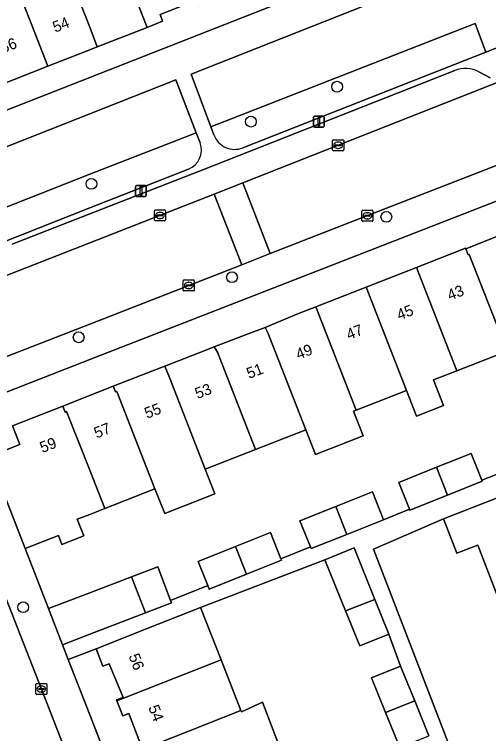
# Model space of a CAD drawing. Extents: x 159680 to 160786, y 387323 to 388340.
# Drawn here: x 159993.2 to 160036.2, y 387603.9 to 387669.1 of the extents above; entities that cross this region are included whole.
import ezdxf

# ---------------------------------------------------------------- set-up
doc = ezdxf.new("R2010")
doc.units = 0
for name, color, linetype in [('IMGEO_Boom', 7, 'Continuous'), ('IMGEO_Erf', 7, 'Continuous'), ('IMGEO_Groenvoorziening', 7, 'Continuous'), ('IMGEO_Kolk', 7, 'Continuous'), ('IMGEO_Lichtmast', 7, 'Continuous'), ('IMGEO_Muur', 7, 'Continuous'), ('IMGEO_Pand', 7, 'Continuous'), ('IMGEO_Pand_nummerreeks', 7, 'Continuous'), ('IMGEO_Parkeervlak_open', 7, 'Continuous'), ('IMGEO_Rijbaan_lokaal_open', 7, 'Continuous'), ('IMGEO_Voetpad_open', 7, 'Continuous')]:
    doc.layers.add(name, color=color, linetype=linetype)

msp = doc.modelspace()

# ---------------------------------------------------------------- linework, layer by layer
at = {"layer": 'IMGEO_Boom'}
for centre in [(160022.447, 387662.546), (160014.626, 387659.379), (160000.157, 387653.733), (160026.921, 387650.742), (160012.915, 387645.266), (159999.003, 387639.821), (159993.962, 387615.336)]:
    msp.add_circle(centre, 0.489, dxfattribs=at)
at = {"layer": 'IMGEO_Erf'}
for points in [[(160036.074, 387677.556), (160034.971, 387680.356), (160032.493, 387679.375), (160032.676, 387678.913), (160027.996, 387677.051), (160023.515, 387675.268), (160023.275, 387675.706), (160020.19, 387674.486), (160020.385, 387673.992), (160018.928, 387673.415), (160018.717, 387673.949), (160015.572, 387672.693), (160015.791, 387672.146), (160014.388, 387671.594), (160009.84, 387669.805), (160009.622, 387670.364), (160006.381, 387669.097), (160006.621, 387668.483), (160005.202, 387667.928), (160000.692, 387666.166), (160000, 387665.896), (159996.207, 387664.414), (159991.655, 387662.635)], [(159982.18, 387656.4), (160000, 387663.396), (160036.074, 387677.556)], [(160041.471, 387653.96), (160000, 387637.803), (159991.1, 387634.335)], [(159990.864, 387629.016), (159993.661, 387630.11), (159993.008, 387631.782), (159997.558, 387633.56), (160000.684, 387634.824), (160002.142, 387635.395), (160005.259, 387636.596), (160006.833, 387637.211), (160009.846, 387638.377), (160011.31, 387638.949), (160014.391, 387640.119), (160015.92, 387640.717), (160018.951, 387641.968), (160020.52, 387642.581), (160025.085, 387644.366), (160029.649, 387646.15), (160034.113, 387647.895), (160034.131, 387647.848), (160037.251, 387649.068)], [(160037.879, 387638.564), (160033.313, 387636.78), (160031.197, 387635.952), (160032.104, 387633.634), (160029.656, 387632.677), (160028.749, 387634.996), (160024.184, 387633.211), (160023.947, 387633.118), (160024.82, 387630.887), (160020.492, 387629.195), (160019.619, 387631.427), (160015.055, 387629.643), (160010.49, 387627.858), (160011.368, 387625.613), (160006.804, 387623.829), (160005.925, 387626.074), (160001.36, 387624.29), (160000, 387623.758), (159998.879, 387623.32), (159999.469, 387621.812), (159997.482, 387621.035), (159997.166, 387621.843), (159994.131, 387620.657), (159996.271, 387615.216), (160000, 387616.645), (160003.783, 387618.094), (160006.169, 387619.008), (160007.337, 387615.956), (160010.714, 387617.307), (160009.839, 387619.494), (160013.23, 387620.85), (160016.406, 387622.121), (160017.359, 387619.738), (160020.026, 387620.804), (160019.083, 387623.163), (160022.342, 387624.466), (160025.65, 387625.789), (160026.655, 387623.277), (160029.019, 387624.222), (160028.043, 387626.663), (160031.471, 387628.034), (160034.61, 387629.29), (160035.586, 387626.849), (160038.142, 387627.871)], [(160042.748, 387601.67), (160041.032, 387606.066), (160039.144, 387605.33), (160037.989, 387608.288), (160036.983, 387610.864), (160038.871, 387611.601), (160036.96, 387616.497), (160035.21, 387620.981), (160034.632, 387620.756), (160033.322, 387620.244), (160032.106, 387623.358), (160025.758, 387620.614), (160048.797, 387560.887)], [(160028.134, 387602.614), (160026.842, 387605.797), (160025.57, 387608.931), (160028.212, 387610.003), (160027.159, 387612.901), (160024.517, 387611.828), (160023.226, 387615.008), (160021.348, 387619.638), (160010.053, 387615.314), (160011.918, 387610.564), (160013.727, 387605.958), (160013.771, 387605.846), (160015.668, 387606.721), (160017.376, 387602.298)], [(160004.763, 387602.55), (160003.563, 387605.698), (160003.006, 387605.493), (160002.473, 387606.852), (160002.444, 387606.925), (160003.044, 387607.16), (160001.772, 387610.217), (160001.181, 387609.982), (160000.574, 387611.57), (159998.053, 387610.587), (160000, 387605.591), (160014.618, 387568.087)]]:
    msp.add_lwpolyline(points, dxfattribs=at)
at = {"layer": 'IMGEO_Groenvoorziening'}
for points in [[(160039.479, 387669.024), (160037.17, 387674.748), (160009.204, 387663.69), (160010.995, 387658.901), (160034.981, 387668.279)], [(160013.884, 387656.998), (160035.948, 387665.692), (160034.981, 387668.279), (160010.995, 387658.901), (160011.269, 387658.169)], [(160034.981, 387668.279), (160035.948, 387665.692), (160038.48, 387666.69)], [(160009.656, 387658.378), (160007.828, 387663.165), (160000, 387660.086), (159983.432, 387653.568)], [(159986.442, 387646.208), (159990.654, 387647.875), (159989.633, 387650.548), (160000, 387654.602), (160009.656, 387658.378)], [(160010.011, 387657.449), (160009.656, 387658.378), (160000, 387654.602), (159989.633, 387650.548), (159990.654, 387647.875), (160000, 387651.573), (160008.962, 387655.077)]]:
    msp.add_lwpolyline(points, dxfattribs=at)
for centre, radius, start, end in [((160013.155, 387658.875), 2.013, 200.51608, 291.23814), ((160008.291, 387656.792), 1.841, 291.3716, 20.91426)]:
    msp.add_arc(centre, radius, start, end, dxfattribs=at)
at = {"layer": 'IMGEO_Kolk'}
for p, q in [((160022.047, 387656.808), (160022.047, 387657.66)), ((160022.122, 387657.734), (160022.974, 387657.734)), ((160022.306, 387657.228), (160022.306, 387657.24)), ((160022.744, 387657.191), (160022.346, 387657.191)), ((160022.349, 387657.277), (160022.747, 387657.277)), ((160022.535, 387657.514), (160022.56, 387657.514)), ((160022.79, 387657.24), (160022.79, 387657.228)), ((160023.048, 387657.66), (160023.048, 387656.808)), ((160022.974, 387656.734), (160022.122, 387656.734)), ((160022.558, 387656.954), (160022.533, 387656.954)), ((160005.874, 387650.45), (160005.874, 387651.302)), ((160005.949, 387651.376), (160006.801, 387651.376)), ((160006.875, 387651.302), (160006.875, 387650.45)), ((160024.705, 387650.415), (160024.705, 387651.267)), ((160024.78, 387651.341), (160025.632, 387651.341)), ((160025.706, 387651.267), (160025.706, 387650.415)), ((160006.133, 387650.87), (160006.133, 387650.882)), ((160006.571, 387650.833), (160006.173, 387650.833)), ((160006.176, 387650.919), (160006.574, 387650.919)), ((160006.385, 387650.596), (160006.36, 387650.596)), ((160006.362, 387651.156), (160006.387, 387651.156)), ((160006.617, 387650.882), (160006.617, 387650.87)), ((160024.964, 387650.835), (160024.964, 387650.847)), ((160025.402, 387650.798), (160025.004, 387650.798)), ((160025.007, 387650.884), (160025.405, 387650.884)), ((160025.193, 387651.121), (160025.218, 387651.121)), ((160025.448, 387650.847), (160025.448, 387650.835)), ((160006.801, 387650.376), (160005.949, 387650.376)), ((160025.632, 387650.341), (160024.78, 387650.341)), ((160025.216, 387650.561), (160025.191, 387650.561)), ((160008.492, 387644.099), (160008.492, 387644.951)), ((160008.567, 387645.025), (160009.419, 387645.025)), ((160008.98, 387644.805), (160009.005, 387644.805)), ((160009.493, 387644.951), (160009.493, 387644.099)), ((160008.751, 387644.519), (160008.751, 387644.531)), ((160009.189, 387644.482), (160008.791, 387644.482)), ((160008.794, 387644.568), (160009.192, 387644.568)), ((160009.003, 387644.245), (160008.978, 387644.245)), ((160009.235, 387644.531), (160009.235, 387644.519)), ((160009.419, 387644.025), (160008.567, 387644.025)), ((159995.114, 387607.493), (159995.114, 387608.345)), ((159995.189, 387608.419), (159996.041, 387608.419)), ((159995.602, 387608.199), (159995.627, 387608.199)), ((159996.115, 387608.345), (159996.115, 387607.493)), ((159995.373, 387607.913), (159995.373, 387607.925)), ((159995.811, 387607.876), (159995.413, 387607.876)), ((159995.416, 387607.962), (159995.814, 387607.962)), ((159995.625, 387607.639), (159995.6, 387607.639)), ((159995.857, 387607.925), (159995.857, 387607.913)), ((159996.041, 387607.419), (159995.189, 387607.419))]:
    msp.add_line(p, q, dxfattribs=at)
for points in [[(160022.047, 387656.808), (160022.047, 387657.66)], [(160022.122, 387657.734), (160022.974, 387657.734)], [(160023.048, 387657.66), (160023.048, 387656.808)], [(160022.974, 387656.734), (160022.122, 387656.734)], [(160005.874, 387650.45), (160005.874, 387651.302)], [(160005.949, 387651.376), (160006.801, 387651.376)], [(160006.875, 387651.302), (160006.875, 387650.45)], [(160024.705, 387650.415), (160024.705, 387651.267)], [(160024.78, 387651.341), (160025.632, 387651.341)], [(160025.706, 387651.267), (160025.706, 387650.415)], [(160006.801, 387650.376), (160005.949, 387650.376)], [(160025.632, 387650.341), (160024.78, 387650.341)], [(160008.492, 387644.099), (160008.492, 387644.951)], [(160008.567, 387645.025), (160009.419, 387645.025)], [(160009.493, 387644.951), (160009.493, 387644.099)], [(160009.419, 387644.025), (160008.567, 387644.025)], [(159995.114, 387607.493), (159995.114, 387608.345)], [(159995.189, 387608.419), (159996.041, 387608.419)], [(159996.115, 387608.345), (159996.115, 387607.493)], [(159996.041, 387607.419), (159995.189, 387607.419)]]:
    msp.add_lwpolyline(points, dxfattribs=at)
for centre, radius, start, end in [((160022.124, 387657.658), 0.0765, 91.55205, 178.44795), ((160022.124, 387657.658), 0.0765, 91.55205, 178.44795), ((160022.346, 387657.237), 0.0403, 85.87752, 175.75265), ((160022.343, 387657.227), 0.0366, 178.93798, 274.71019), ((160022.747, 387657.234), 0.043, 264.86636, 352.45326), ((160022.751, 387657.239), 0.0386, 1.73085, 96.63898), ((160022.972, 387657.658), 0.0765, 1.55205, 88.44795), ((160022.972, 387657.658), 0.0765, 1.55205, 88.44795), ((160022.124, 387656.81), 0.0765, 181.55205, 268.44795), ((160022.124, 387656.81), 0.0765, 181.55205, 268.44795), ((160022.972, 387656.81), 0.0765, 271.55205, 358.44795), ((160022.972, 387656.81), 0.0765, 271.55205, 358.44795), ((160005.951, 387651.3), 0.0765, 91.55205, 178.44795), ((160005.951, 387651.3), 0.0765, 91.55205, 178.44795), ((160006.799, 387651.3), 0.0765, 1.55205, 88.44795), ((160006.799, 387651.3), 0.0765, 1.55205, 88.44795), ((160024.782, 387651.265), 0.0765, 91.55205, 178.44795), ((160024.782, 387651.265), 0.0765, 91.55205, 178.44795), ((160025.63, 387651.265), 0.0765, 1.55205, 88.44795), ((160025.63, 387651.265), 0.0765, 1.55205, 88.44795), ((160006.173, 387650.879), 0.0403, 85.87752, 175.75265), ((160006.17, 387650.869), 0.0366, 178.93798, 274.71019), ((160006.574, 387650.876), 0.043, 264.86636, 352.45326), ((160006.578, 387650.881), 0.0386, 1.73085, 96.63898), ((160025.004, 387650.844), 0.0403, 85.87752, 175.75265), ((160025.001, 387650.834), 0.0366, 178.93798, 274.71019), ((160025.405, 387650.841), 0.043, 264.86636, 352.45326), ((160025.409, 387650.846), 0.0386, 1.73085, 96.63898), ((160005.951, 387650.452), 0.0765, 181.55205, 268.44795), ((160005.951, 387650.452), 0.0765, 181.55205, 268.44795), ((160006.799, 387650.452), 0.0765, 271.55205, 358.44795), ((160006.799, 387650.452), 0.0765, 271.55205, 358.44795), ((160024.782, 387650.417), 0.0765, 181.55205, 268.44795), ((160024.782, 387650.417), 0.0765, 181.55205, 268.44795), ((160025.63, 387650.417), 0.0765, 271.55205, 358.44795), ((160025.63, 387650.417), 0.0765, 271.55205, 358.44795), ((160008.569, 387644.949), 0.0765, 91.55205, 178.44795), ((160008.569, 387644.949), 0.0765, 91.55205, 178.44795), ((160009.417, 387644.949), 0.0765, 1.55205, 88.44795), ((160009.417, 387644.949), 0.0765, 1.55205, 88.44795), ((160008.569, 387644.101), 0.0765, 181.55205, 268.44795), ((160008.569, 387644.101), 0.0765, 181.55205, 268.44795), ((160008.791, 387644.528), 0.0403, 85.87752, 175.75265), ((160008.788, 387644.518), 0.0366, 178.93798, 274.71019), ((160009.192, 387644.525), 0.043, 264.86636, 352.45326), ((160009.196, 387644.53), 0.0386, 1.73085, 96.63898), ((160009.417, 387644.101), 0.0765, 271.55205, 358.44795), ((160009.417, 387644.101), 0.0765, 271.55205, 358.44795), ((159995.191, 387608.343), 0.0765, 91.55205, 178.44795), ((159995.191, 387608.343), 0.0765, 91.55205, 178.44795), ((159996.039, 387608.343), 0.0765, 1.55205, 88.44795), ((159996.039, 387608.343), 0.0765, 1.55205, 88.44795), ((159995.413, 387607.922), 0.0403, 85.87752, 175.75265), ((159995.41, 387607.912), 0.0366, 178.93798, 274.71019), ((159995.814, 387607.919), 0.043, 264.86636, 352.45326), ((159995.818, 387607.924), 0.0386, 1.73085, 96.63898), ((159995.191, 387607.495), 0.0765, 181.55205, 268.44795), ((159995.191, 387607.495), 0.0765, 181.55205, 268.44795), ((159996.039, 387607.495), 0.0765, 271.55205, 358.44795), ((159996.039, 387607.495), 0.0765, 271.55205, 358.44795)]:
    msp.add_arc(centre, radius, start, end, dxfattribs=at)
for centre, major_axis, ratio, start_param, end_param in [((160022.534, 387657.234), (-0.387, 0.002), 0.722429, 4.712389, 7.853982), ((160022.559, 387657.234), (-0.39, 0.002), 0.717154, 1.570796, 4.712389), ((160006.361, 387650.876), (-0.387, 0.002), 0.722429, 4.712389, 7.853982), ((160006.386, 387650.876), (-0.39, 0.002), 0.717154, 1.570796, 4.712389), ((160025.192, 387650.841), (-0.387, 0.002), 0.722429, 4.712389, 7.853982), ((160025.217, 387650.841), (-0.39, 0.002), 0.717154, 1.570796, 4.712389), ((160008.979, 387644.525), (-0.387, 0.002), 0.722429, 4.712389, 7.853982), ((160009.004, 387644.525), (-0.39, 0.002), 0.717154, 1.570796, 4.712389), ((159995.601, 387607.919), (-0.387, 0.002), 0.722429, 4.712389, 7.853982), ((159995.626, 387607.919), (-0.39, 0.002), 0.717154, 1.570796, 4.712389)]:
    msp.add_ellipse(centre, major_axis=major_axis, ratio=ratio, start_param=start_param, end_param=end_param, dxfattribs=at)
at = {"layer": 'IMGEO_Lichtmast'}
for p, q in [((160020.298, 387658.977), (160020.298, 387659.777)), ((160020.298, 387659.777), (160020.298, 387658.977)), ((160020.398, 387659.877), (160021.188, 387659.877)), ((160021.188, 387659.877), (160020.398, 387659.877)), ((160021.288, 387659.777), (160021.288, 387658.977)), ((160021.288, 387658.977), (160021.288, 387659.777)), ((160021.188, 387658.877), (160020.398, 387658.877)), ((160020.398, 387658.877), (160021.188, 387658.877)), ((160004.149, 387652.678), (160004.149, 387653.478)), ((160004.149, 387653.478), (160004.149, 387652.678)), ((160004.249, 387653.578), (160005.039, 387653.578)), ((160005.039, 387653.578), (160004.249, 387653.578)), ((160005.139, 387653.478), (160005.139, 387652.678)), ((160005.139, 387652.678), (160005.139, 387653.478)), ((160005.039, 387652.578), (160004.249, 387652.578)), ((160004.249, 387652.578), (160005.039, 387652.578))]:
    msp.add_line(p, q, dxfattribs=at)
for points in [[(160020.718, 387659.752), (160020.868, 387659.752), (160020.868, 387659.002), (160020.718, 387659.002), (160020.718, 387659.752)], [(160004.569, 387653.453), (160004.719, 387653.453), (160004.719, 387652.703), (160004.569, 387652.703), (160004.569, 387653.453)]]:
    msp.add_lwpolyline(points, dxfattribs=at)
for centre, start, end in [((160020.398, 387659.777), 90, 180), ((160020.398, 387659.777), 90, 180), ((160021.188, 387659.777), 0, 90), ((160021.188, 387659.777), 360, 90), ((160020.398, 387658.977), 180, 270), ((160020.398, 387658.977), 180, 270), ((160021.188, 387658.977), 270, 0), ((160021.188, 387658.977), 270, 0), ((160004.249, 387653.478), 90, 180), ((160004.249, 387653.478), 90, 180), ((160005.039, 387653.478), 0, 90), ((160005.039, 387653.478), 360, 90), ((160004.249, 387652.678), 180, 270), ((160004.249, 387652.678), 180, 270), ((160005.039, 387652.678), 270, 0), ((160005.039, 387652.678), 270, 0)]:
    msp.add_arc(centre, 0.1, start, end, dxfattribs=at)
at = {"layer": 'IMGEO_Muur'}
msp.add_lwpolyline([(159994.131, 387620.657), (159996.271, 387615.216)], dxfattribs=at)
at = {"layer": 'IMGEO_Pand'}
for points in [[(160001.499, 387677.398), (160000.999, 387678.677), (160000, 387678.287), (159998.865, 387677.843), (159999.386, 387676.51), (159997.017, 387675.574), (160000, 387667.936), (160000.692, 387666.166), (160005.202, 387667.928)], [(160006.161, 387679.222), (160001.499, 387677.398), (160005.202, 387667.928), (160006.621, 387668.483), (160006.381, 387669.097), (160009.622, 387670.364)], [(159992.531, 387673.821), (159991.634, 387676.113), (159987.083, 387674.335), (159987.979, 387672.042), (159991.427, 387663.219), (159991.655, 387662.635), (159996.207, 387664.414)], [(159997.017, 387675.574), (159992.531, 387673.821), (159996.207, 387664.414), (160000, 387665.896), (160000.692, 387666.166), (160000, 387667.936)], [(160038.754, 387649.656), (160037.251, 387649.068), (160034.131, 387647.848), (160034.346, 387647.3), (160034.447, 387647.34), (160037.879, 387638.564), (160041.561, 387640.004), (160042.347, 387640.311), (160042.442, 387640.348), (160039.007, 387649.134)], [(160034.447, 387647.34), (160034.346, 387647.3), (160034.131, 387647.848), (160034.113, 387647.895), (160029.649, 387646.15), (160033.313, 387636.78), (160037.879, 387638.564)], [(160029.649, 387646.15), (160025.085, 387644.366), (160028.749, 387634.996), (160029.656, 387632.677), (160032.104, 387633.634), (160031.197, 387635.952), (160033.313, 387636.78)], [(160024.184, 387633.211), (160028.749, 387634.996), (160025.085, 387644.366), (160020.52, 387642.581)], [(160020.52, 387642.581), (160018.951, 387641.968), (160015.92, 387640.717), (160016.197, 387640.176), (160016.361, 387639.756), (160019.619, 387631.427), (160020.492, 387629.195), (160024.82, 387630.887), (160023.947, 387633.118), (160024.184, 387633.211)], [(160016.361, 387639.756), (160016.197, 387640.176), (160015.92, 387640.717), (160014.391, 387640.119), (160011.31, 387638.949), (160011.605, 387638.462), (160011.751, 387638.088), (160015.055, 387629.643), (160019.619, 387631.427)], [(160011.31, 387638.949), (160009.846, 387638.377), (160006.833, 387637.211), (160007.041, 387636.679), (160007.242, 387636.164), (160010.49, 387627.858), (160015.055, 387629.643), (160011.751, 387638.088), (160011.605, 387638.462)], [(160006.833, 387637.211), (160005.259, 387636.596), (160002.142, 387635.395), (160002.35, 387634.862), (160002.47, 387634.909), (160005.925, 387626.074), (160006.804, 387623.829), (160011.368, 387625.613), (160010.49, 387627.858), (160007.242, 387636.164), (160007.041, 387636.679)], [(160002.142, 387635.395), (160000.684, 387634.824), (159997.558, 387633.56), (159997.76, 387633.042), (159997.891, 387633.093), (160000, 387627.768), (160001.36, 387624.29), (160005.925, 387626.074), (160002.47, 387634.909), (160002.35, 387634.862)], [(159997.558, 387633.56), (159993.008, 387631.782), (159993.661, 387630.11), (159990.864, 387629.016), (159994.131, 387620.657), (159997.166, 387621.843), (159997.482, 387621.035), (159999.469, 387621.812), (159998.879, 387623.32), (160000, 387623.758), (160001.36, 387624.29), (160000, 387627.768), (159997.891, 387633.093), (159997.76, 387633.042)], [(160034.61, 387629.29), (160031.471, 387628.034), (160032.457, 387625.514), (160035.615, 387626.777), (160035.586, 387626.849)], [(160031.471, 387628.034), (160028.043, 387626.663), (160029.019, 387624.222), (160029.048, 387624.15), (160032.457, 387625.514)], [(160036.96, 387616.497), (160047.534, 387620.625), (160046.008, 387624.535), (160041.674, 387624.048), (160040.643, 387626.69), (160032.106, 387623.358), (160033.322, 387620.244), (160034.632, 387620.756), (160035.21, 387620.981)], [(160026.655, 387623.277), (160025.65, 387625.789), (160022.342, 387624.466), (160023.327, 387621.946)], [(160022.342, 387624.466), (160019.083, 387623.163), (160020.026, 387620.804), (160020.088, 387620.65), (160023.327, 387621.946)], [(160016.406, 387622.121), (160013.23, 387620.85), (160014.215, 387618.33), (160017.411, 387619.609), (160017.359, 387619.738)], [(160013.23, 387620.85), (160009.839, 387619.494), (160010.714, 387617.307), (160010.844, 387616.982), (160014.215, 387618.33)], [(160021.348, 387619.638), (160023.226, 387615.008), (160025.88, 387616.051), (160023.989, 387620.71)], [(160006.169, 387619.008), (160003.783, 387618.094), (160005.061, 387614.824), (160007.424, 387615.729), (160007.337, 387615.956)], [(159997.526, 387611.938), (160000, 387612.886), (160005.061, 387614.824), (160003.783, 387618.094), (160000, 387616.645), (159996.271, 387615.216)], [(160024.517, 387611.828), (160027.159, 387612.901), (160025.88, 387616.051), (160023.226, 387615.008)], [(160010.053, 387615.314), (160005.225, 387613.407), (160000.574, 387611.57), (160001.181, 387609.982), (160001.772, 387610.217), (160003.044, 387607.16), (160002.444, 387606.925), (160002.473, 387606.852), (160011.918, 387610.564)], [(160011.918, 387610.564), (160002.473, 387606.852), (160003.006, 387605.493), (160003.563, 387605.698), (160004.763, 387602.55), (160004.206, 387602.326), (160004.245, 387602.23), (160013.727, 387605.958)], [(160028.212, 387610.003), (160025.57, 387608.931), (160026.842, 387605.797), (160029.495, 387606.841)], [(160004.245, 387602.23), (160006.09, 387597.638), (160017.451, 387602.105), (160017.376, 387602.298), (160015.668, 387606.721), (160013.771, 387605.846), (160013.727, 387605.958)], [(160029.495, 387606.841), (160026.842, 387605.797), (160028.134, 387602.614), (160030.61, 387603.62), (160030.776, 387603.687)]]:
    msp.add_lwpolyline(points, close=True, dxfattribs=at)
at = {"layer": 'IMGEO_Parkeervlak_open'}
for points in [[(160033.123, 387664.026), (160010.429, 387655.079), (160000, 387651.005), (159992.956, 387648.254)], [(160036.327, 387663.34), (160035.322, 387663.889)], [(159989.929, 387644.451), (160000, 387648.384), (160011.307, 387652.801), (160013.884, 387653.817), (160037.665, 387663.192)]]:
    msp.add_lwpolyline(points, dxfattribs=at)
msp.add_arc((160034.076, 387661.608), 2.599, 61.3592, 111.51084, dxfattribs=at)
at = {"layer": 'IMGEO_Rijbaan_lokaal_open'}
for points in [[(160038.123, 387663.373), (160037.665, 387663.192), (160013.884, 387653.817), (160016.382, 387647.404), (160022.439, 387649.763), (160041.323, 387657.127)], [(160013.801, 387646.398), (160011.307, 387652.801), (160000, 387648.384), (159989.929, 387644.451), (159987.95, 387643.678)], [(159990.885, 387637.472), (160000, 387641.023), (160013.801, 387646.398)]]:
    msp.add_lwpolyline(points, dxfattribs=at)
for points in [[(160013.801, 387646.398), (160016.382, 387647.404), (160013.884, 387653.817), (160011.307, 387652.801)], [(159987.067, 387629.663), (159980.525, 387646.948), (159978.546, 387651.907), (159972.147, 387649.493), (159972.192, 387649.377), (159973.96, 387644.85), (159978.353, 387633.599), (159980.42, 387628.304), (159984.609, 387617.576), (159986.764, 387612.059), (159991.093, 387600.971), (159991.114, 387600.918), (159992.8, 387596.587), (159999.072, 387599.055), (159995.615, 387607.919), (159987.361, 387628.927)]]:
    msp.add_lwpolyline(points, close=True, dxfattribs=at)
at = {"layer": 'IMGEO_Voetpad_open'}
for points in [[(160010.995, 387658.901), (160009.204, 387663.69), (160037.17, 387674.748), (160036.074, 387677.556), (160000, 387663.396), (159982.18, 387656.4)], [(160038.48, 387666.69), (160035.948, 387665.692), (160013.884, 387656.998)], [(159992.956, 387648.254), (160000, 387651.005), (160010.429, 387655.079), (160033.123, 387664.026)], [(160035.322, 387663.889), (160036.327, 387663.34)], [(159983.432, 387653.568), (160000, 387660.086), (160007.828, 387663.165), (160009.656, 387658.378), (160010.011, 387657.449)], [(160011.269, 387658.169), (160010.995, 387658.901)], [(160041.323, 387657.127), (160022.439, 387649.763), (160016.382, 387647.404), (160013.801, 387646.398), (160000, 387641.023), (159990.885, 387637.472)], [(160008.962, 387655.077), (160000, 387651.573), (159990.654, 387647.875), (159986.442, 387646.208)], [(159991.1, 387634.335), (160000, 387637.803), (160041.471, 387653.96)], [(160014.618, 387568.087), (160000, 387605.591), (159998.053, 387610.587), (159997.526, 387611.938), (159996.271, 387615.216), (159994.131, 387620.657), (159990.864, 387629.016), (159989.76, 387631.756), (159988.068, 387635.254)], [(159987.067, 387629.663), (159987.361, 387628.927), (159995.615, 387607.919), (159999.072, 387599.055), (160000.343, 387595.839), (160003.105, 387588.75), (160008.272, 387575.517), (160010.227, 387570.53), (160017.67, 387551.468), (160019.899, 387545.798), (160021.109, 387542.72), (160024.093, 387535.131), (160031.202, 387516.934), (160031.95, 387515.027), (160032.421, 387515.214), (160033.739, 387511.836), (160033.273, 387511.651), (160039.429, 387495.946), (160039.516, 387495.711), (160039.549, 387495.628)], [(160038.142, 387627.871), (160035.586, 387626.849), (160035.615, 387626.777), (160032.457, 387625.514), (160029.048, 387624.15), (160029.019, 387624.222), (160026.655, 387623.277), (160023.327, 387621.946), (160020.088, 387620.65), (160020.026, 387620.804), (160017.359, 387619.738), (160017.411, 387619.609), (160014.215, 387618.33), (160010.844, 387616.982), (160010.714, 387617.307), (160007.337, 387615.956), (160007.424, 387615.729), (160005.061, 387614.824), (160000, 387612.886), (159997.526, 387611.938), (159998.053, 387610.587), (160000.574, 387611.57), (160005.225, 387613.407), (160010.053, 387615.314), (160021.348, 387619.638), (160023.989, 387620.71), (160025.88, 387616.051), (160027.159, 387612.901), (160028.212, 387610.003), (160029.495, 387606.841), (160030.776, 387603.687)], [(160048.797, 387560.887), (160025.758, 387620.614), (160032.106, 387623.358), (160040.643, 387626.69)]]:
    msp.add_lwpolyline(points, dxfattribs=at)
for centre, radius, start, end in [((160034.076, 387661.608), 2.599, 61.3592, 111.51084), ((160013.155, 387658.875), 2.013, 200.51608, 291.23814), ((160008.291, 387656.792), 1.841, 291.3716, 20.91426)]:
    msp.add_arc(centre, radius, start, end, dxfattribs=at)

# ---------------------------------------------------------------- texts
at = {"layer": 'IMGEO_Pand_nummerreeks'}
for s, rotation, p in [('54', 21.26868, (159996.874, 387667.441)), ('56', 21.26819, (159992.114, 387665.56)), ('43', 21.29684, (160032.678, 387643.133)), ('45', 21.29585, (160028.099, 387641.349)), ('47', 21.29585, (160023.52, 387639.564)), ('49', 21.29684, (160018.941, 387637.778)), ('51', 21.29684, (160014.468, 387636.034)), ('53', 21.29684, (160009.783, 387634.208)), ('55', 21.29684, (160005.204, 387632.423)), ('57', 21.29684, (160000.625, 387630.638)), ('59', 21.34268, (159995.708, 387629.316)), ('56', 290.91848, (160003.522, 387610.913)), ('54', 290.91848, (160005.301, 387606.258))]:
    msp.add_text(s, height=1, rotation=rotation, dxfattribs=at).set_placement(p)

doc.saveas('drawing.dxf')
